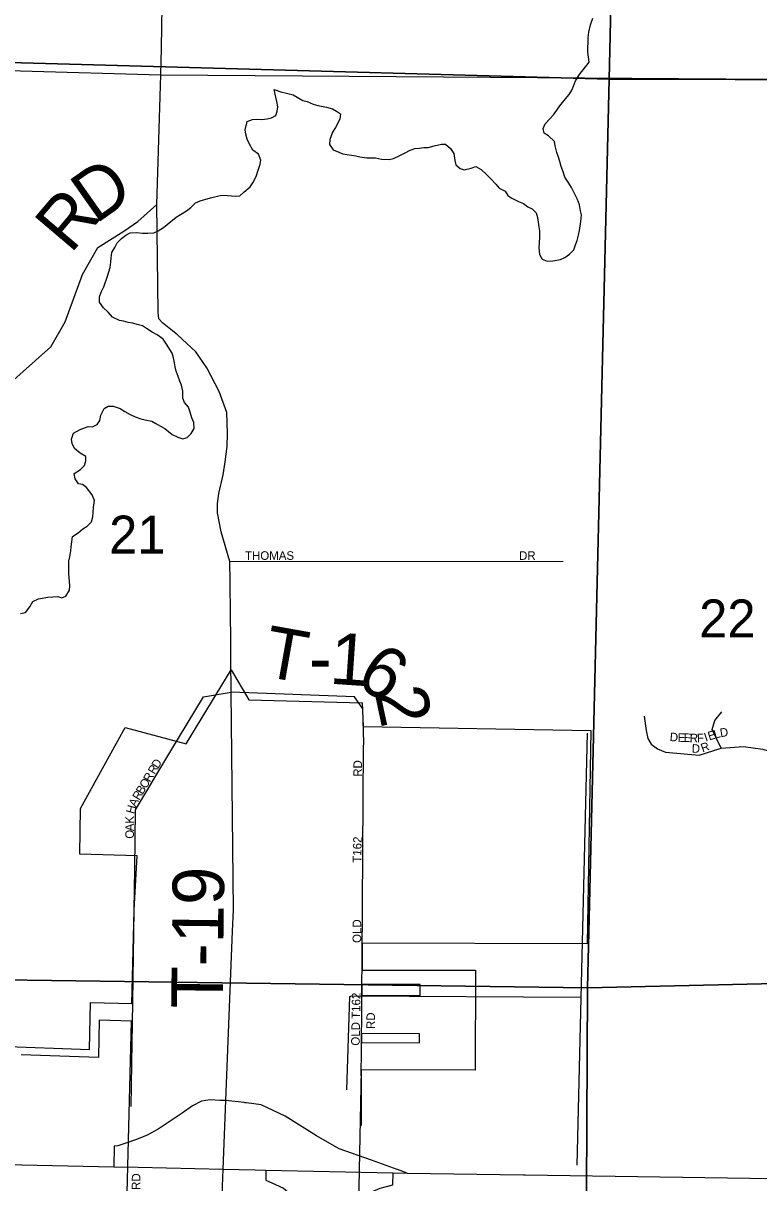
# Model space of a CAD drawing. Extents: x 1588073 to 2013523, y 1090242 to 1357120.
# Drawn here: x 1793026 to 1797313, y 1227498 to 1234252 of the extents above; entities that cross this region are included whole.
import ezdxf

# ---------------------------------------------------------------- set-up
doc = ezdxf.new("R2010")
doc.units = 0
for name, color, linetype in [('GM_X_City_Street', 7, 'Continuous'), ('GM_X_City_Street_Text', 7, 'Continuous'), ('GM_X_Corporation', 7, 'Continuous'), ('GM_X_County_Road', 7, 'Continuous'), ('GM_X_County_Road_Text', 7, 'Continuous'), ('GM_X_Interchange_Ramps', 7, 'Continuous'), ('GM_X_Minor_River', 7, 'Continuous'), ('GM_X_Section', 7, 'Continuous'), ('GM_X_Section_Text', 7, 'Continuous'), ('GM_X_State_Route', 7, 'Continuous'), ('GM_X_Township_Road', 7, 'Continuous'), ('GM_X_Township_Road_Text', 7, 'Continuous'), ('GM_X_Township_Subdivision', 7, 'Continuous'), ('GM_X_Township_Subdivision_Text', 7, 'Continuous'), ('GM_X_US_Route', 7, 'Continuous')]:
    doc.layers.add(name, color=color, linetype=linetype)

msp = doc.modelspace()

# ---------------------------------------------------------------- linework, layer by layer
at = {"layer": 'GM_X_City_Street'}
for points in [[(1793675.9, 1229325.8), (1793680.9, 1229670.5), (1793887, 1230013.4)], [(1795000.8, 1228806.4), (1795009.8, 1230037.6)], [(1794998.9, 1228549.9), (1794999.7, 1228652.5)], [(1794997.1, 1228293.3), (1794997.2, 1228306.9), (1794998.6, 1228498.5)], [(1793660.7, 1228315), (1793662.3, 1228421.4)], [(1794996.5, 1228088.1), (1794996, 1228151.4), (1794996.7, 1228242)]]:
    msp.add_lwpolyline(points, dxfattribs=at)
at = {"layer": 'GM_X_Corporation'}
for points in [[(1792884.1, 1228293), (1793413.1, 1228275), (1793417.6, 1228547.8), (1793659.7, 1228542.8), (1793672.4, 1229085.6), (1793689.5, 1229402.9), (1793354.9, 1229411.8), (1793359.6, 1229678.8), (1793497.8, 1229928), (1793620.9, 1230150.2), (1793976.1, 1230055), (1794237.1, 1230484.9), (1794340.3, 1230311.6), (1795001, 1230293.4), (1795006.3, 1230155.9), (1796334.3, 1230133), (1796312.9, 1228889.4), (1795001.5, 1228893.9), (1795000.3, 1228735.9), (1795662, 1228737), (1795660, 1228154.2), (1794996.1, 1228156.4), (1794972.5, 1226986.1)], [(1793632, 1227440.3), (1793657.2, 1228440), (1793468.5, 1228445.1), (1793464.9, 1228227), (1793014.9, 1228242.3)]]:
    msp.add_lwpolyline(points, dxfattribs=at)
for points in [[(1794999.7, 1228653.4), (1794999.3, 1228590.4), (1795338.2, 1228589.2), (1795340, 1228652)], [(1794997.2, 1228314.5), (1795335.7, 1228313.4), (1795335.9, 1228365.4), (1794997.4, 1228366.6)]]:
    msp.add_lwpolyline(points, close=True, dxfattribs=at)
at = {"layer": 'GM_X_County_Road'}
msp.add_lwpolyline([(1792522.8, 1231776.3), (1793185.9, 1232366.9), (1793270.5, 1232512.3), (1793371.2, 1232788), (1793459.9, 1232945.3), (1793611.8, 1233041.4), (1793692.9, 1233096.5), (1793805.1, 1233196.1)], dxfattribs=at)
at = {"layer": 'GM_X_Interchange_Ramps'}
for points in [[(1794205.8, 1227977.5), (1794171.2, 1227978), (1794114.7, 1227981), (1794065.4, 1227973.3), (1794011.8, 1227946.5), (1793952, 1227903.2), (1793811.8, 1227810.4), (1793747.8, 1227775.3), (1793685.9, 1227750.5), (1793624.1, 1227727.9), (1793576.7, 1227713.4), (1793556.2, 1227710.8), (1793553.6, 1227591.2)], [(1794168.9, 1226987.5), (1794197.9, 1226988.8), (1794303.1, 1226986.8), (1794400, 1226984.7), (1794480.4, 1226999.1), (1794546.4, 1227032.2), (1794595.9, 1227077.5), (1794678.4, 1227170.4), (1794771.2, 1227271.5), (1794831, 1227325.1), (1794895, 1227370.5), (1794967.1, 1227409.7), (1795041.4, 1227438.6), (1795106.9, 1227466.9), (1795180.8, 1227485.2), (1795182.4, 1227556.1)], [(1794440.3, 1227572.1), (1794439, 1227512.3), (1794496.4, 1227488.5), (1794541.8, 1227465.9), (1794581, 1227432.8), (1794614, 1227391.6), (1794634.6, 1227335.9), (1794644.9, 1227282.2), (1794640.8, 1227222.4), (1794622.3, 1227168.8), (1794595.4, 1227115.1), (1794550.1, 1227075.9), (1794494.4, 1227047.1), (1794442.8, 1227034.7), (1794364.6, 1227021.8), (1794209.9, 1227024.2), (1794170.2, 1227022.6)]]:
    msp.add_lwpolyline(points, dxfattribs=at)
at = {"layer": 'GM_X_Minor_River'}
for p, q in [((1796254.2, 1227599.8), (1796314.8, 1230116.9)), ((1794911, 1228039.1), (1794930.2, 1228582.2)), ((1794930.2, 1228582.2), (1794940.2, 1228586.1)), ((1794940.2, 1228586.1), (1796275.3, 1228579.1))]:
    msp.add_line(p, q, dxfattribs=at)
for points in [[(1796315.9, 1234084.4), (1796316.1, 1234112.5), (1796318.2, 1234138.5), (1796318.4, 1234168.6), (1796322.7, 1234200.7), (1796331, 1234242.8), (1796345.2, 1234280.8)], [(1794827.9, 1233752.8), (1794851.9, 1233740.6), (1794875.8, 1233724.4), (1794871.6, 1233692.3), (1794845.2, 1233644.4), (1794829, 1233618.4), (1794812.7, 1233574.3), (1794810.5, 1233546.3), (1794832.3, 1233514), (1794864.3, 1233501.8), (1794888.3, 1233491.6), (1794914.3, 1233487.4), (1794964.3, 1233479.1), (1794988.3, 1233472.9), (1795028.3, 1233468.7), (1795078.3, 1233468.3), (1795114.3, 1233460.1), (1795158.4, 1233457.8), (1795184.4, 1233463.7), (1795220.6, 1233481.5), (1795248.7, 1233495.3), (1795280.9, 1233513.2), (1795309, 1233523.1), (1795333, 1233524.9), (1795361.1, 1233528.7), (1795385.1, 1233528.6), (1795421.2, 1233538.4), (1795463.3, 1233548.2), (1795487.3, 1233548), (1795515.2, 1233521.8), (1795535, 1233493.5), (1795540.8, 1233453.4), (1795546.6, 1233427.3), (1795572.5, 1233405), (1795596.5, 1233398.9), (1795636.6, 1233408.6), (1795662.7, 1233418.5), (1795694.6, 1233400.2), (1795726.5, 1233371.9), (1795752.3, 1233343.7), (1795780.1, 1233315.4), (1795800, 1233291.2), (1795833.9, 1233273), (1795849.8, 1233248.8), (1795873.7, 1233232.6), (1795911.6, 1233214.3), (1795941.6, 1233202.1), (1795967.5, 1233181.8), (1795991.4, 1233171.7), (1796015.3, 1233147.4), (1796023.1, 1233121.3), (1796026.9, 1233093.2), (1796030.8, 1233067.1), (1796034.6, 1233043), (1796034.4, 1233006.9), (1796032.2, 1232972.8), (1796030, 1232946.7), (1796033.7, 1232904.6), (1796049.5, 1232878.4), (1796079.5, 1232866.2), (1796111.5, 1232868), (1796157.7, 1232875.7), (1796181.8, 1232887.6), (1796209.9, 1232907.5), (1796234.1, 1232931.4), (1796244.3, 1232961.4), (1796254.5, 1232987.4), (1796262.7, 1233017.5), (1796266.9, 1233045.5), (1796275.3, 1233097.6), (1796279.5, 1233135.7), (1796273.7, 1233159.8), (1796267.9, 1233194), (1796256.1, 1233226.2), (1796236.3, 1233264.4), (1796220.5, 1233294.6), (1796200.7, 1233326.8), (1796182.9, 1233355), (1796171.1, 1233393.2), (1796161.3, 1233417.3), (1796153.4, 1233447.5), (1796145.6, 1233471.6), (1796135.8, 1233499.8), (1796126, 1233537.9), (1796122.2, 1233564), (1796086.4, 1233596.4), (1796062.4, 1233612.6), (1796056.6, 1233638.7), (1796066.8, 1233666.7), (1796095, 1233694.6), (1796115.2, 1233718.5), (1796135.4, 1233746.5), (1796153.6, 1233770.5), (1796185.9, 1233812.4), (1796208.1, 1233836.3), (1796222.3, 1233862.3), (1796232.5, 1233886.3), (1796244.7, 1233916.3), (1796267, 1233954.3), (1796323.5, 1234026.2), (1796315.9, 1234084.4)], [(1793894.2, 1231856.9), (1793926.2, 1231840.7), (1793956.1, 1231830.5), (1793982.2, 1231838.3), (1794004.4, 1231862.2), (1794022.6, 1231892.2), (1794020.8, 1231926.3), (1794009, 1231954.5), (1793999.2, 1231986.7), (1793989.4, 1232014.8), (1793965.5, 1232043), (1793955.7, 1232067.2), (1793956, 1232109.3), (1793948.2, 1232143.5), (1793938.3, 1232167.6), (1793928.5, 1232193.7), (1793916.7, 1232225.9), (1793910.9, 1232250), (1793907, 1232274.1), (1793901.2, 1232302.2), (1793893.4, 1232330.4), (1793861.7, 1232382.7), (1793841.8, 1232411), (1793806, 1232437.3), (1793778.1, 1232453.5), (1793744.2, 1232473.8), (1793720.2, 1232490), (1793690.3, 1232498.2), (1793664.3, 1232504.4), (1793638.3, 1232508.5), (1793610.3, 1232516.7), (1793586.3, 1232520.9), (1793546.4, 1232539.2), (1793520.5, 1232569.5), (1793494.7, 1232593.7), (1793470.9, 1232628), (1793471.1, 1232658.1), (1793479.3, 1232686.1), (1793495.5, 1232716.1), (1793517.9, 1232778.1), (1793532.3, 1232830.2), (1793536.5, 1232860.2), (1793538.7, 1232886.3), (1793542.9, 1232916.4), (1793559.1, 1232946.4), (1793573.3, 1232972.4), (1793599.5, 1232998.3), (1793623.6, 1233018.2), (1793649.8, 1233032.1), (1793687.8, 1233033.8), (1793721.8, 1233029.6), (1793751.9, 1233029.4), (1793787.9, 1233031.2), (1793812, 1233043.1), (1793844.2, 1233062.9), (1793886.5, 1233096.8), (1793916.7, 1233122.6), (1793942.8, 1233138.5), (1793977, 1233158.4), (1794003.1, 1233178.3), (1794029.4, 1233206.2), (1794057.5, 1233218.1), (1794117.7, 1233235.7), (1794181.8, 1233251.4), (1794215.9, 1233249.1), (1794263.9, 1233244.8), (1794287.9, 1233246.7), (1794312.1, 1233268.6), (1794348.3, 1233298.4), (1794364.5, 1233322.4), (1794382.8, 1233358.4), (1794395.1, 1233396.5), (1794407.3, 1233430.5), (1794411.5, 1233454.5), (1794397.7, 1233488.7), (1794363.8, 1233513), (1794342, 1233551.3), (1794330.2, 1233577.4), (1794322.4, 1233605.6), (1794318.5, 1233631.7), (1794330.9, 1233679.7), (1794363, 1233691.6), (1794389, 1233693.4), (1794417, 1233691.2), (1794447.1, 1233695), (1794473.2, 1233700.9), (1794497.3, 1233714.8), (1794505.5, 1233740.8), (1794509.6, 1233764.8), (1794503.8, 1233797), (1794498, 1233821.1), (1794488.3, 1233865.3), (1794526.3, 1233853), (1794560.2, 1233844.8), (1794598.2, 1233834.5), (1794656.1, 1233802), (1794680, 1233795.9), (1794716, 1233781.6), (1794742, 1233773.4), (1794794, 1233763), (1794827.9, 1233752.8)], [(1793010.3, 1230813.3), (1793038.3, 1230819.2), (1793064.6, 1230853.1), (1793082.8, 1230883.1), (1793114.9, 1230898.9), (1793169.1, 1230908.6), (1793199.1, 1230910.4), (1793227.2, 1230912.3), (1793251.1, 1230906.1), (1793275.2, 1230914), (1793295.5, 1230950), (1793297.7, 1230976), (1793292.1, 1231046.3), (1793292.6, 1231120.5), (1793296.8, 1231144.5), (1793303, 1231178.6), (1793305.2, 1231202.7), (1793309.4, 1231230.7), (1793313.6, 1231262.8), (1793345.8, 1231284.7), (1793374, 1231306.6), (1793398.1, 1231322.4), (1793424.3, 1231348.4), (1793432.5, 1231376.4), (1793434.9, 1231430.5), (1793441.1, 1231472.6), (1793427.3, 1231504.8), (1793395.6, 1231547.1), (1793371.7, 1231565.4), (1793347.7, 1231569.5), (1793327.8, 1231597.7), (1793322, 1231629.9), (1793360.2, 1231651.7), (1793382.4, 1231675.6), (1793390.6, 1231703.6), (1793390.8, 1231727.7), (1793356.9, 1231748), (1793325, 1231774.3), (1793311.2, 1231804.5), (1793307.4, 1231828.6), (1793319.6, 1231864.6), (1793357.8, 1231886.4), (1793404, 1231902.2), (1793430, 1231902), (1793456.1, 1231913.9), (1793472.3, 1231937.8), (1793478.5, 1231969.9), (1793496.8, 1232007.9), (1793520.9, 1232021.8), (1793550.9, 1232021.6), (1793590.9, 1232007.3), (1793618.8, 1231991.1), (1793648.7, 1231972.8), (1793678.7, 1231958.6), (1793710.6, 1231948.4), (1793736.6, 1231942.2), (1793774.6, 1231933.9), (1793798.5, 1231919.7), (1793826.5, 1231905.5), (1793850.4, 1231891.3), (1793894.2, 1231856.9)]]:
    msp.add_lwpolyline(points, dxfattribs=at)
at = {"layer": 'GM_X_Section'}
for points in [[(1796560.6, 1239208), (1796440.3, 1233925.7), (1791128.3, 1234074.3), (1791254.4, 1239334.5)], [(1796560.6, 1239208), (1801854.6, 1239129.6), (1801831.2, 1237294.6), (1801814.8, 1236264.1), (1797917, 1236344.3), (1797908, 1233922.9), (1796440.3, 1233925.7)], [(1791128.3, 1234074.3), (1796440.3, 1233925.7), (1796314.5, 1228634.1), (1791058, 1228706)], [(1796440.3, 1233925.7), (1797908, 1233922.9), (1797921.1, 1228670.8), (1796314.5, 1228634.1)], [(1791058, 1228706), (1796314.5, 1228634.1), (1796297.6, 1225086.2), (1794935, 1225106.5), (1794897.8, 1223367.8), (1790931.8, 1223403.9)], [(1796314.5, 1228634.1), (1797921.1, 1228670.8), (1801580.1, 1228628), (1801478.2, 1225070.5), (1796297.6, 1225086.2)]]:
    msp.add_lwpolyline(points, close=True, dxfattribs=at)
at = {"layer": 'GM_X_State_Route'}
for points in [[(1793832.4, 1234110.8), (1793915.9, 1239279.6), (1793935.4, 1239961.7)], [(1793828.6, 1233951), (1793832.3, 1234109.7), (1793832.4, 1234110.8)], [(1794232.2, 1230974.4), (1794232, 1230998.8), (1794230.8, 1231117.3), (1794179.4, 1231289), (1794158.8, 1231399.8), (1794157.5, 1231454), (1794166.3, 1231512.1), (1794191.9, 1231622.3), (1794202.9, 1231696.5), (1794214.2, 1231786.7), (1794217.3, 1231863), (1794212.9, 1231985.6), (1794167.3, 1232106.2), (1794096.5, 1232245.1), (1794031.2, 1232337.4), (1793924.3, 1232437.1), (1793837, 1232506.5), (1793816.1, 1232530.5), (1793811.8, 1232569.1), (1793805.1, 1233196.1), (1793828.6, 1233951)], [(1794233.6, 1230831.5), (1794232.2, 1230974.4)], [(1794236.5, 1230545.7), (1794235.5, 1230643), (1794233.6, 1230831.5)], [(1794238.3, 1230355.2), (1794236.5, 1230545.7)], [(1794245.4, 1228963), (1794250.4, 1229088.2), (1794238.3, 1230355.2)], [(1794326.3, 1227963.5), (1794319.9, 1227964.4), (1794313.7, 1227965.3), (1794205.8, 1227977.5), (1794245.4, 1228963)], [(1794168.9, 1226987.5), (1794170.2, 1227022.6), (1794190.9, 1227577.5), (1794205.8, 1227977.5)], [(1795207, 1227574.8), (1795206.1, 1227575.1), (1795055.4, 1227628.9), (1794866.6, 1227695), (1794734.1, 1227772), (1794552.3, 1227886.1), (1794413.5, 1227951.2), (1794326.3, 1227963.5)], [(1795264.1, 1227554.4), (1795207, 1227574.8)]]:
    msp.add_lwpolyline(points, dxfattribs=at)
at = {"layer": 'GM_X_Township_Road'}
for points in [[(1788506.1, 1234064.7), (1788507.1, 1234064.7), (1788789.5, 1234061), (1790060.7, 1234051.7), (1791584.1, 1234014.4), (1792434, 1233997.9), (1792538.3, 1233995.9), (1793009.2, 1233974.7), (1793828.6, 1233951)], [(1793828.6, 1233951), (1797943.3, 1233923.3)], [(1793887, 1230013.4), (1794076.8, 1230329.1), (1794238.3, 1230355.2)], [(1795009.8, 1230037.6), (1795010, 1230058.5), (1795005.5, 1230258.8), (1794957.4, 1230329.1), (1794238.3, 1230355.2)], [(1793662.3, 1228421.4), (1793672.4, 1229085.6), (1793675.9, 1229325.8)], [(1794999.7, 1228652.5), (1795000.6, 1228773.3), (1795000.8, 1228806.4)], [(1794998.6, 1228498.5), (1794998.9, 1228549.9)], [(1793655, 1227942.6), (1793660.7, 1228315)], [(1794996.7, 1228242), (1794997.1, 1228293.3)], [(1794998.1, 1227831.6), (1794996.5, 1228088.1)]]:
    msp.add_lwpolyline(points, dxfattribs=at)
at = {"layer": 'GM_X_Township_Subdivision'}
for points in [[(1794230.8, 1231117.3), (1796171.8, 1231118.1)], [(1796644.5, 1230216.3), (1796655.6, 1230131.9), (1796665.3, 1230086.4), (1796684.4, 1230052), (1796721.3, 1230026.5), (1796768.8, 1230005.6), (1796965.2, 1229988.6), (1797093.1, 1230030.3), (1797224.2, 1230039.3), (1797336.2, 1230024), (1797417.9, 1229998)], [(1797093.1, 1230030.3), (1797041, 1230138.5), (1797056, 1230189.7), (1797097.8, 1230241.7)]]:
    msp.add_lwpolyline(points, dxfattribs=at)
at = {"layer": 'GM_X_US_Route'}
for points in [[(1788964.2, 1227690.1), (1790426.1, 1227658.6), (1793553.6, 1227591.2), (1793695.2, 1227588.2)], [(1793695.2, 1227588.2), (1794190.9, 1227577.5), (1794377.9, 1227573.5)], [(1794377.9, 1227573.5), (1794440.3, 1227572.1), (1795182.4, 1227556.1)], [(1795182.4, 1227556.1), (1795264.1, 1227554.4), (1795940.7, 1227544.5), (1795951.3, 1227544.3)], [(1795951.3, 1227544.3), (1797914.8, 1227515.7), (1797960.8, 1227515.1)]]:
    msp.add_lwpolyline(points, dxfattribs=at)

# ---------------------------------------------------------------- texts
at = {"layer": 'GM_X_City_Street_Text'}
for s, rotation, p in [('R', 59.03476, (1793791.8, 1229873.2)), ('D', 59.03476, (1793812.2, 1229907.2)), ('RD', 90, (1794999.8, 1229863)), ('O', 59.03476, (1793742, 1229790.2)), ('R', 59.03476, (1793764.6, 1229828)), ('B', 59.03476, (1793721.6, 1229756.3)), ('A', 64.19563, (1793682.6, 1229683.8)), ('R', 59.03476, (1793701.2, 1229722.3)), ('H', 74.51738, (1793671.7, 1229643.6)), ('K', 90, (1793671, 1229589.9)), ('A', 90, (1793671, 1229546)), ('O', 90, (1793671, 1229502)), ('T162', 88.53205, (1794995.4, 1229361.6)), ('OLD', 90, (1794995.4, 1228895)), ('OLD T162', 89.07771, (1794986.6, 1228296.4)), ('RD', 90, (1795076.1, 1228393.4)), ('HARBOR RD', 89.29304, (1793704.2, 1227151.6))]:
    msp.add_text(s, height=50, rotation=rotation, dxfattribs=at).set_placement(p)
at = {"layer": 'GM_X_County_Road_Text'}
for s, rotation, p in [('D', 35.11378, (1793446.9, 1233078.7)), ('R', 49.69419, (1793302.4, 1232904.4))]:
    msp.add_text(s, height=300, rotation=rotation, dxfattribs=at).set_placement(p)
at = {"layer": 'GM_X_Section_Text'}
for s, p in [('21', (1793526.4, 1231163)), ('22', (1796965, 1230674.6))]:
    msp.add_text(s, height=221, rotation=0.00001, dxfattribs=at).set_placement(p)
at = {"layer": 'GM_X_Township_Road_Text'}
for s, rotation, p in [('T', 349.87768, (1794414, 1230450.7)), ('1', 356.06461, (1794806.9, 1230405.6)), ('6', 327.57725, (1794952.7, 1230405.2)), ('-', 359.59513, (1794689.7, 1230406.3)), ('2', 282.04862, (1795072.5, 1230357.3)), ('T-19', 89.29813, (1794187.9, 1228512.2))]:
    msp.add_text(s, height=300, rotation=rotation, dxfattribs=at).set_placement(p)
at = {"layer": 'GM_X_Township_Subdivision_Text'}
for s, rotation, p in [('THOMAS', 0.00001, (1794318.4, 1231126.4)), ('DR', 0.00001, (1795915.6, 1231126.4)), ('D', 354.35247, (1796791.8, 1230071.7)), ('E', 15.99793, (1797023.5, 1230074.4)), ('L', 15.97167, (1797057.4, 1230084.1)), ('D', 8.31246, (1797089.5, 1230093.4)), ('E', 358.0334, (1796839, 1230067.1)), ('E', 357.89609, (1796874.1, 1230065.9)), ('R', 357.9138, (1796909.3, 1230064.6)), ('D', 357.8142, (1796921, 1230003.3)), ('F', 2.57099, (1796953.3, 1230063.2)), ('R', 19.15855, (1796984.7, 1230004.6)), ('I', 18.74061, (1797003.3, 1230067.5))]:
    msp.add_text(s, height=50, rotation=rotation, dxfattribs=at).set_placement(p)

doc.saveas('drawing.dxf')
